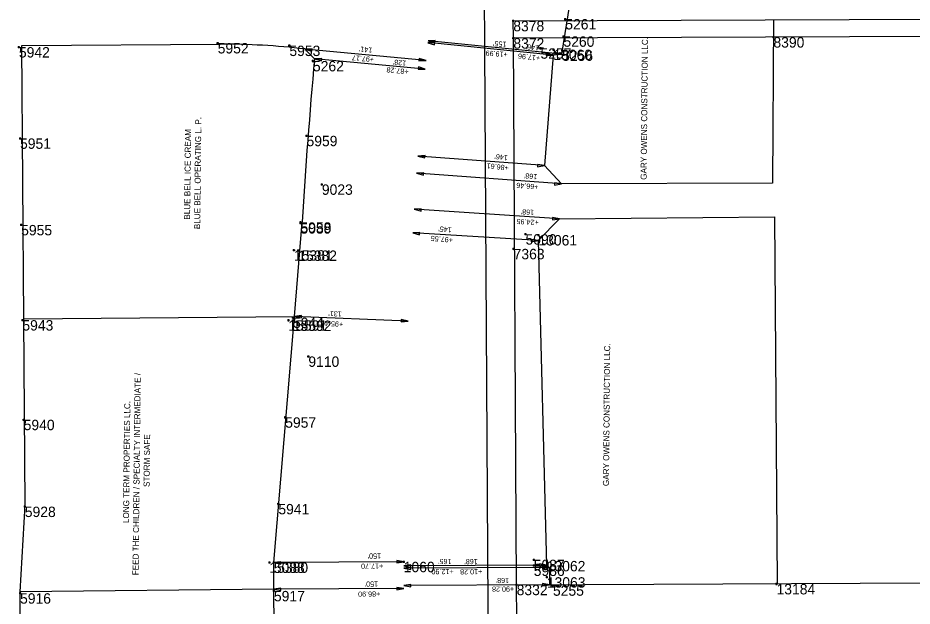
# Model space of a CAD drawing. Extents: x 2145146 to 2158053, y 137507 to 150829.
# Drawn here: x 2150359 to 2151391, y 146286 to 146965 of the extents above; entities that cross this region are included whole.
import ezdxf

# ---------------------------------------------------------------- set-up
doc = ezdxf.new("R2010")
doc.units = 0
for name, color, linetype in [('ALIGN_Cogo Points', 7, 'Continuous'), ('ALIGN_ROW Dimension', 7, 'Continuous'), ('ALIGN_ROW Line', 7, 'Continuous'), ('PLSS_Block Line', 7, 'Continuous'), ('PLSS_Property Line', 7, 'Continuous'), ('PLSS_Section Line', 7, 'Continuous'), ('PLSS_Text_TURNED OFF', 7, 'Continuous')]:
    doc.layers.add(name, color=color, linetype=linetype)

# ---------------------------------------------------------------- blocks, each defined once
blk = doc.blocks.new('Arrowhd')
at = {"layer": 'PLSS_Property Line'}
blk.add_lwpolyline([(0.125, -0.021), (0.125, 0.021), (0, 0)], close=True, dxfattribs=at)

msp = doc.modelspace()

# ---------------------------------------------------------------- linework, layer by layer
at = {"layer": 'ALIGN_Cogo Points'}
for points in [[(2150931, 146961.3), (2150931, 146962.5), (2150931, 146961.3), (2150929.8, 146961.3), (2150931, 146961.3), (2150931, 146960.1), (2150931, 146961.3), (2150932.2, 146961.3)], [(2150991, 146963.4), (2150991, 146964.6), (2150991, 146963.4), (2150989.8, 146963.4), (2150991, 146963.4), (2150991, 146962.2), (2150991, 146963.4), (2150992.2, 146963.4)], [(2150931.1, 146941.3), (2150931.1, 146942.5), (2150931.1, 146941.3), (2150929.9, 146941.3), (2150931.1, 146941.3), (2150931.1, 146940.1), (2150931.1, 146941.3), (2150932.3, 146941.3)], [(2150988.9, 146943.4), (2150988.9, 146944.6), (2150988.9, 146943.4), (2150987.7, 146943.4), (2150988.9, 146943.4), (2150988.9, 146942.2), (2150988.9, 146943.4), (2150990.1, 146943.4)], [(2151231.2, 146942.5), (2151231.2, 146943.7), (2151231.2, 146942.5), (2151230, 146942.5), (2151231.2, 146942.5), (2151231.2, 146941.3), (2151231.2, 146942.5), (2151232.4, 146942.5)], [(2150360.5, 146931), (2150360.5, 146932.2), (2150360.5, 146931), (2150359.3, 146931), (2150360.5, 146931), (2150360.5, 146929.8), (2150360.5, 146931), (2150361.7, 146931)], [(2150589.9, 146935.7), (2150589.9, 146936.9), (2150589.9, 146935.7), (2150588.7, 146935.7), (2150589.9, 146935.7), (2150589.9, 146934.5), (2150589.9, 146935.7), (2150591.1, 146935.7)], [(2150672.6, 146932.7), (2150672.6, 146933.9), (2150672.6, 146932.7), (2150671.4, 146932.7), (2150672.6, 146932.7), (2150672.6, 146931.5), (2150672.6, 146932.7), (2150673.8, 146932.7)], [(2150962.4, 146929.6), (2150962.4, 146930.8), (2150962.4, 146929.6), (2150961.2, 146929.6), (2150962.4, 146929.6), (2150962.4, 146928.4), (2150962.4, 146929.6), (2150963.6, 146929.6)], [(2150977.3, 146928.1), (2150977.3, 146929.3), (2150977.3, 146928.1), (2150976.1, 146928.1), (2150977.3, 146928.1), (2150977.3, 146926.9), (2150977.3, 146928.1), (2150978.5, 146928.1)], [(2150987.3, 146927.1), (2150987.3, 146928.3), (2150987.3, 146927.1), (2150986.1, 146927.1), (2150987.3, 146927.1), (2150987.3, 146925.9), (2150987.3, 146927.1), (2150988.5, 146927.1)], [(2150699.8, 146915), (2150699.8, 146916.2), (2150699.8, 146915), (2150698.6, 146915), (2150699.8, 146915), (2150699.8, 146913.8), (2150699.8, 146915), (2150701, 146915)], [(2150361.8, 146825.6), (2150361.8, 146826.8), (2150361.8, 146825.6), (2150360.6, 146825.6), (2150361.8, 146825.6), (2150361.8, 146824.4), (2150361.8, 146825.6), (2150363, 146825.6)], [(2150692.4, 146828.6), (2150692.4, 146829.8), (2150692.4, 146828.6), (2150691.2, 146828.6), (2150692.4, 146828.6), (2150692.4, 146827.4), (2150692.4, 146828.6), (2150693.6, 146828.6)], [(2150710.1, 146772.5), (2150710.1, 146773.7), (2150710.1, 146772.5), (2150708.9, 146772.5), (2150710.1, 146772.5), (2150710.1, 146771.3), (2150710.1, 146772.5), (2150711.3, 146772.5)], [(2150363.1, 146725.7), (2150363.1, 146726.9), (2150363.1, 146725.7), (2150361.9, 146725.7), (2150363.1, 146725.7), (2150363.1, 146724.5), (2150363.1, 146725.7), (2150364.3, 146725.7)], [(2150685.4, 146728.7), (2150685.4, 146729.9), (2150685.4, 146728.7), (2150684.2, 146728.7), (2150685.4, 146728.7), (2150685.4, 146727.5), (2150685.4, 146728.7), (2150686.6, 146728.7)], [(2150685.4, 146727.7), (2150685.4, 146728.9), (2150685.4, 146727.7), (2150684.2, 146727.7), (2150685.4, 146727.7), (2150685.4, 146726.5), (2150685.4, 146727.7), (2150686.6, 146727.7)], [(2150945.1, 146715), (2150945.1, 146716.2), (2150945.1, 146715), (2150943.9, 146715), (2150945.1, 146715), (2150945.1, 146713.8), (2150945.1, 146715), (2150946.3, 146715)], [(2150960, 146714), (2150960, 146715.2), (2150960, 146714), (2150958.8, 146714), (2150960, 146714), (2150960, 146712.8), (2150960, 146714), (2150961.2, 146714)], [(2150677.9, 146696.5), (2150677.9, 146697.7), (2150677.9, 146696.5), (2150676.7, 146696.5), (2150677.9, 146696.5), (2150677.9, 146695.3), (2150677.9, 146696.5), (2150679.1, 146696.5)], [(2150682.9, 146696.2), (2150682.9, 146697.4), (2150682.9, 146696.2), (2150681.7, 146696.2), (2150682.9, 146696.2), (2150682.9, 146695), (2150682.9, 146696.2), (2150684.1, 146696.2)], [(2150931.4, 146698.1), (2150931.4, 146699.3), (2150931.4, 146698.1), (2150930.2, 146698.1), (2150931.4, 146698.1), (2150931.4, 146696.9), (2150931.4, 146698.1), (2150932.6, 146698.1)], [(2150676.8, 146618.7), (2150676.8, 146619.9), (2150676.8, 146618.7), (2150675.6, 146618.7), (2150676.8, 146618.7), (2150676.8, 146617.5), (2150676.8, 146618.7), (2150678, 146618.7)], [(2150364.5, 146615.8), (2150364.5, 146617), (2150364.5, 146615.8), (2150363.3, 146615.8), (2150364.5, 146615.8), (2150364.5, 146614.6), (2150364.5, 146615.8), (2150365.7, 146615.8)], [(2150671.5, 146615.6), (2150671.5, 146616.8), (2150671.5, 146615.6), (2150670.3, 146615.6), (2150671.5, 146615.6), (2150671.5, 146614.4), (2150671.5, 146615.6), (2150672.7, 146615.6)], [(2150676.5, 146615.3), (2150676.5, 146616.5), (2150676.5, 146615.3), (2150675.3, 146615.3), (2150676.5, 146615.3), (2150676.5, 146614.1), (2150676.5, 146615.3), (2150677.7, 146615.3)], [(2150694.5, 146573.9), (2150694.5, 146575.1), (2150694.5, 146573.9), (2150693.3, 146573.9), (2150694.5, 146573.9), (2150694.5, 146572.7), (2150694.5, 146573.9), (2150695.7, 146573.9)], [(2150366, 146500.8), (2150366, 146502), (2150366, 146500.8), (2150364.8, 146500.8), (2150366, 146500.8), (2150366, 146499.6), (2150366, 146500.8), (2150367.2, 146500.8)], [(2150667.8, 146503.6), (2150667.8, 146504.8), (2150667.8, 146503.6), (2150666.6, 146503.6), (2150667.8, 146503.6), (2150667.8, 146502.4), (2150667.8, 146503.6), (2150669, 146503.6)], [(2150659.9, 146403.6), (2150659.9, 146404.8), (2150659.9, 146403.6), (2150658.7, 146403.6), (2150659.9, 146403.6), (2150659.9, 146402.4), (2150659.9, 146403.6), (2150661.1, 146403.6)], [(2150367.3, 146400.5), (2150367.3, 146401.7), (2150367.3, 146400.5), (2150366.1, 146400.5), (2150367.3, 146400.5), (2150367.3, 146399.3), (2150367.3, 146400.5), (2150368.5, 146400.5)], [(2150649.6, 146336.1), (2150649.6, 146337.3), (2150649.6, 146336.1), (2150648.4, 146336.1), (2150649.6, 146336.1), (2150649.6, 146334.9), (2150649.6, 146336.1), (2150650.8, 146336.1)], [(2150654.6, 146335.9), (2150654.6, 146337.1), (2150654.6, 146335.9), (2150653.4, 146335.9), (2150654.6, 146335.9), (2150654.6, 146334.7), (2150654.6, 146335.9), (2150655.8, 146335.9)], [(2150804.6, 146336.8), (2150804.6, 146338), (2150804.6, 146336.8), (2150803.4, 146336.8), (2150804.6, 146336.8), (2150804.6, 146335.6), (2150804.6, 146336.8), (2150805.8, 146336.8)], [(2150954.6, 146339.2), (2150954.6, 146340.4), (2150954.6, 146339.2), (2150953.4, 146339.2), (2150954.6, 146339.2), (2150954.6, 146338), (2150954.6, 146339.2), (2150955.8, 146339.2)], [(2150954.6, 146332.5), (2150954.6, 146333.7), (2150954.6, 146332.5), (2150953.4, 146332.5), (2150954.6, 146332.5), (2150954.6, 146331.3), (2150954.6, 146332.5), (2150955.8, 146332.5)], [(2150969.6, 146337.8), (2150969.6, 146339), (2150969.6, 146337.8), (2150968.4, 146337.8), (2150969.6, 146337.8), (2150969.6, 146336.6), (2150969.6, 146337.8), (2150970.8, 146337.8)], [(2150969.7, 146319), (2150969.7, 146320.2), (2150969.7, 146319), (2150968.5, 146319), (2150969.7, 146319), (2150969.7, 146317.8), (2150969.7, 146319), (2150970.9, 146319)], [(2150934.9, 146310.3), (2150934.9, 146311.5), (2150934.9, 146310.3), (2150933.7, 146310.3), (2150934.9, 146310.3), (2150934.9, 146309.1), (2150934.9, 146310.3), (2150936.1, 146310.3)], [(2150976.8, 146309.6), (2150976.8, 146310.8), (2150976.8, 146309.6), (2150975.6, 146309.6), (2150976.8, 146309.6), (2150976.8, 146308.4), (2150976.8, 146309.6), (2150978, 146309.6)], [(2151234.8, 146311.2), (2151234.8, 146312.4), (2151234.8, 146311.2), (2151233.6, 146311.2), (2151234.8, 146311.2), (2151234.8, 146310), (2151234.8, 146311.2), (2151236, 146311.2)], [(2150361.8, 146300.5), (2150361.8, 146301.7), (2150361.8, 146300.5), (2150360.6, 146300.5), (2150361.8, 146300.5), (2150361.8, 146299.3), (2150361.8, 146300.5), (2150363, 146300.5)], [(2150654.8, 146303.2), (2150654.8, 146304.4), (2150654.8, 146303.2), (2150653.6, 146303.2), (2150654.8, 146303.2), (2150654.8, 146302), (2150654.8, 146303.2), (2150656, 146303.2)]]:
    msp.add_lwpolyline(points, dxfattribs=at)
at = {"layer": 'ALIGN_ROW Dimension'}
for p, q in [((2150830.4, 146915.5), (2150690.5, 146928.8)), ((2150977.2, 146921.8), (2150832.4, 146936.2)), ((2150987.2, 146922.8), (2150832.6, 146938.2)), ((2150829.5, 146905.7), (2150701.7, 146917.6)), ((2150966.9, 146794.3), (2150821, 146805.3)), ((2150986.6, 146773.1), (2150819.5, 146785.3)), ((2150984.3, 146732.9), (2150816.6, 146743.8)), ((2150959.9, 146707.7), (2150814.9, 146716.5)), ((2150809.7, 146614.6), (2150678.4, 146620.1)), ((2150804.6, 146336.8), (2150654.6, 146335.9)), ((2150969.2, 146333), (2150804.6, 146332.1)), ((2150972.7, 146330.4), (2150804.7, 146329.4)), ((2150972.8, 146310.4), (2150804.8, 146309.4)), ((2150804.8, 146306), (2150654.8, 146305.1))]:
    msp.add_line(p, q, dxfattribs=at)
at = {"layer": 'ALIGN_ROW Line'}
for p, q in [((2150987.2, 146922.8), (2150996.4, 146980.2)), ((2150363.7, 146932.7), (2150592.8, 146934.5)), ((2150690.5, 146928.8), (2150701.7, 146917.6)), ((2150977.2, 146921.8), (2150966.9, 146794.3)), ((2150987.2, 146922.8), (2150977.2, 146921.8)), ((2150986.6, 146773.1), (2150966.9, 146794.3)), ((2150959.9, 146707.7), (2150984.3, 146732.9)), ((2150984.3, 146732.9), (2151232.4, 146734.9)), ((2150678.4, 146620.1), (2150687.5, 146729.1)), ((2150959.9, 146707.7), (2150969.2, 146333)), ((2150654.6, 146335.9), (2150678.4, 146620.1)), ((2150654.8, 146305.1), (2150654.6, 146335.9)), ((2150969.2, 146333), (2150972.7, 146330.4)), ((2150972.7, 146330.4), (2150972.8, 146310.4)), ((2150656.9, 145954.2), (2150654.8, 146305.1))]:
    msp.add_line(p, q, dxfattribs=at)
msp.add_lwpolyline([(2151230, 146774.1), (2150986.6, 146773.1)], dxfattribs=at)
for centre, radius, start, end in [((2150592.8, 146083), 851.5, 83.4143, 90), ((2156534.4, 146382.6), 5857.2, 174.75892, 176.60802)]:
    msp.add_arc(centre, radius, start, end, dxfattribs=at)
at = {"layer": 'PLSS_Block Line'}
for p, q in [((2150366.1, 146617.2), (2150363.7, 146932.7)), ((2150367.8, 146402.2), (2150366.1, 146617.2)), ((2150361.8, 146302.2), (2150367.8, 146402.2)), ((2150363.9, 145951.2), (2150361.8, 146302.2))]:
    msp.add_line(p, q, dxfattribs=at)
for points in [[(2150931, 146961.3), (2153549.3, 146971.8)], [(2150938.9, 145639.2), (2150935.2, 146270.3), (2150934.9, 146310.3), (2150931.1, 146941.3), (2150931, 146961.3)], [(2153549.4, 146951.8), (2150931.1, 146941.3)], [(2150934.9, 146310.3), (2153552, 146323)]]:
    msp.add_lwpolyline(points, dxfattribs=at)
at = {"layer": 'PLSS_Property Line'}
for p, q in [((2151232.4, 146734.9), (2151235.5, 146311.7)), ((2150366.1, 146617.2), (2150678.4, 146620.1)), ((2150654.8, 146305.1), (2150361.8, 146302.2))]:
    msp.add_line(p, q, dxfattribs=at)
msp.add_lwpolyline([(2151231.4, 146962.5), (2151230, 146774.1)], dxfattribs=at)
at = {"layer": 'PLSS_Section Line'}
msp.add_lwpolyline([(2150905.8, 145639), (2150890, 148284.8)], dxfattribs=at)

# ---------------------------------------------------------------- block references
at = {"layer": 'ALIGN_ROW Dimension'}
for p, xscale, yscale, rotation in [((2150832.6, 146938.2), 65, 65.00000000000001, -5.741718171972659), ((2150690.5, 146928.8), 65, 64.99999999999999, -7.374005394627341), ((2150832.2, 146936), 65, 65.00000000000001, -5.741718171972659), ((2150701.7, 146917.6), 65, 64.99999999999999, -7.374005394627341), ((2150977.2, 146921.8), 65, 65, 173.10657989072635), ((2150987.2, 146922.8), 64.99999999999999, 65, 174.47926723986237), ((2150830.4, 146915.5), 65, 64.99999999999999, 173.01404764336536), ((2150829.5, 146905.7), 65, 64.99999999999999, 172.79881966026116), ((2150821, 146805.3), 65, 65.00000000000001, -5.741718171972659), ((2150966.9, 146794.3), 65.00000000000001, 64.99999999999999, -179.65177652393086), ((2150819.5, 146785.3), 65, 65.00000000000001, -5.741718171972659), ((2150986.6, 146773.1), 65.00000000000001, 64.99999999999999, -179.65177652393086), ((2150816.6, 146743.8), 65, 65.00000000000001, -5.741718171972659), ((2150984.3, 146732.9), 65.00000000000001, 64.99999999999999, -179.65177652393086), ((2150814.9, 146716.5), 65, 65.00000000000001, -5.741718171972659), ((2150959.9, 146707.7), 65.00000000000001, 64.99999999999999, -179.65177652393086), ((2150678.4, 146620.1), 65, 65, -2.676263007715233), ((2150809.7, 146614.6), 65, 64.99999999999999, 176.73452931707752), ((2150654.6, 146335.9), 65, 65, -2.676263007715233), ((2150804.8, 146336.9), 65.00000000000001, 64.99999999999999, -179.65177652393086), ((2150804.6, 146332.1), 65, 65, 0.2668843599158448), ((2150804.7, 146329.4), 65, 65, 0.2668843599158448), ((2150969.2, 146333), 65.00000000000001, 64.99999999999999, -179.65177652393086), ((2150972.7, 146330.4), 65.00000000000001, 64.99999999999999, -179.65177652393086), ((2150804.8, 146309.4), 65, 65, 0.2668843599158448), ((2150972.8, 146310.4), 65.00000000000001, 64.99999999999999, -179.65177652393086), ((2150654.8, 146305.1), 65, 65, 0.2668843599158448), ((2150804.8, 146306), 65.00000000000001, 64.99999999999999, -179.65177652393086)]:
    msp.add_blockref('Arrowhd', p, dxfattribs=dict(at, xscale=xscale, yscale=yscale, rotation=rotation))

# ---------------------------------------------------------------- texts
at = {"layer": 'ALIGN_Cogo Points'}
for s, p in [('8378', (2150931, 146949.3)), ('5261', (2150991, 146951.4)), ('8372', (2150931.1, 146929.3)), ('5260', (2150988.9, 146931.4)), ('8390', (2151231.2, 146930.5)), ('5942', (2150360.5, 146919)), ('5952', (2150589.9, 146923.7)), ('5953', (2150672.6, 146920.7)), ('5257', (2150962.4, 146917.6)), ('13060', (2150977.3, 146916.1)), ('5256', (2150987.3, 146915.1)), ('5262', (2150699.8, 146903)), ('5951', (2150361.8, 146813.6)), ('5959', (2150692.4, 146816.6)), ('9023', (2150710.1, 146760.5)), ('5955', (2150363.1, 146713.7)), ('5089', (2150685.4, 146715.7)), ('5958', (2150685.4, 146716.7)), ('5090', (2150945.1, 146703)), ('13061', (2150960, 146702)), ('15381', (2150677.9, 146684.5)), ('15382', (2150682.9, 146684.2)), ('7363', (2150931.4, 146686.1)), ('5943', (2150364.5, 146603.8)), ('15591', (2150671.5, 146603.6)), ('5944', (2150676.8, 146606.7)), ('15592', (2150676.5, 146603.3)), ('9110', (2150694.5, 146561.9)), ('5940', (2150366, 146488.8)), ('5957', (2150667.8, 146491.6)), ('5941', (2150659.9, 146391.6)), ('5928', (2150367.3, 146388.5)), ('15380', (2150649.6, 146324.1)), ('5088', (2150654.6, 146323.9)), ('1060', (2150804.6, 146324.8)), ('5087', (2150954.6, 146327.2)), ('5986', (2150954.6, 146320.5)), ('13062', (2150969.6, 146325.8)), ('8332', (2150934.9, 146298.3)), ('13063', (2150969.7, 146307)), ('5255', (2150976.8, 146297.6)), ('13184', (2151234.8, 146299.2)), ('5916', (2150361.8, 146288.5)), ('5917', (2150654.8, 146291.2))]:
    msp.add_text(s, height=12, dxfattribs=at).set_placement(p)
at = {"layer": 'ALIGN_ROW Dimension'}
for s, rotation, p in [("141'", 174.6652, (2150768.6, 146930.3)), ("155'", 175.7952, (2150923.3, 146937.1)), ("146'", 174.0109, (2150961.1, 146932.9)), ('+97.17', 174.6652, (2150770.6, 146919.5)), ('+19.99', 175.7952, (2150924.8, 146925.3)), ('+17.96', 174.0109, (2150962.2, 146921.1)), ("128'", 174.6652, (2150807.7, 146915.3)), ('+87.28', 174.6652, (2150810.4, 146905.5)), ("146'", 173.7185, (2150925, 146806.1)), ('+86.61', 173.7185, (2150926.1, 146794.3)), ("168'", 175.5833, (2150958.9, 146784.3)), ('+66.46', 175.5833, (2150960.3, 146772.5)), ("168'", 176.3947, (2150955.3, 146743)), ('+24.95', 176.3947, (2150960.5, 146731.2)), ("145'", 175.0992, (2150860.2, 146722.9)), ('+97.55', 175.0992, (2150861.5, 146711.1)), ("131'", 176.11, (2150733.3, 146625.6)), ('+95.49', 176.11, (2150734.8, 146613.8)), ("150'", 180.3718, (2150778.4, 146346.6)), ('+17.70', 180.3718, (2150780.9, 146334.9)), ("165'", 180.3718, (2150859.7, 146340.2)), ("168'", 180.3718, (2150890, 146340.1)), ('+12.90', 180.3718, (2150862.1, 146328.6)), ('+10.28', 180.3718, (2150895.2, 146328.4)), ("150'", 180.3718, (2150775, 146314.2)), ("168'", 180.3718, (2150926.2, 146318.3)), ('+86.90', 180.3718, (2150777.5, 146302.6)), ('+90.28', 180.3718, (2150932, 146308.4))]:
    msp.add_text(s, height=6, rotation=rotation, dxfattribs=at).set_placement(p)
at = {"layer": 'PLSS_Text_TURNED OFF'}
for s, rotation, p in [('GARY OWENS CONSTRUCTION LLC.', 89.4808, (2151084.9, 146777.8)), ('BLUE BELL OPERATING L. P.', 89.3643, (2150569.6, 146720.8)), ('BLUE BELL ICE CREAM', 89.3643, (2150558, 146731.8)), ('GARY OWENS CONSTRUCTION LLC.', 89.4808, (2151041.4, 146424.2)), ('FEED THE CHILDREN / SPECIALTY INTERMEDIATE /', 89.3643, (2150498.5, 146321.3)), ('LONG TERM PROPERTIES LLC.', 89.3643, (2150487.5, 146381.5)), ('STORM SAFE', 89.3643, (2150511.3, 146423.2))]:
    msp.add_text(s, height=7, rotation=rotation, dxfattribs=at).set_placement(p)

doc.saveas('drawing.dxf')
